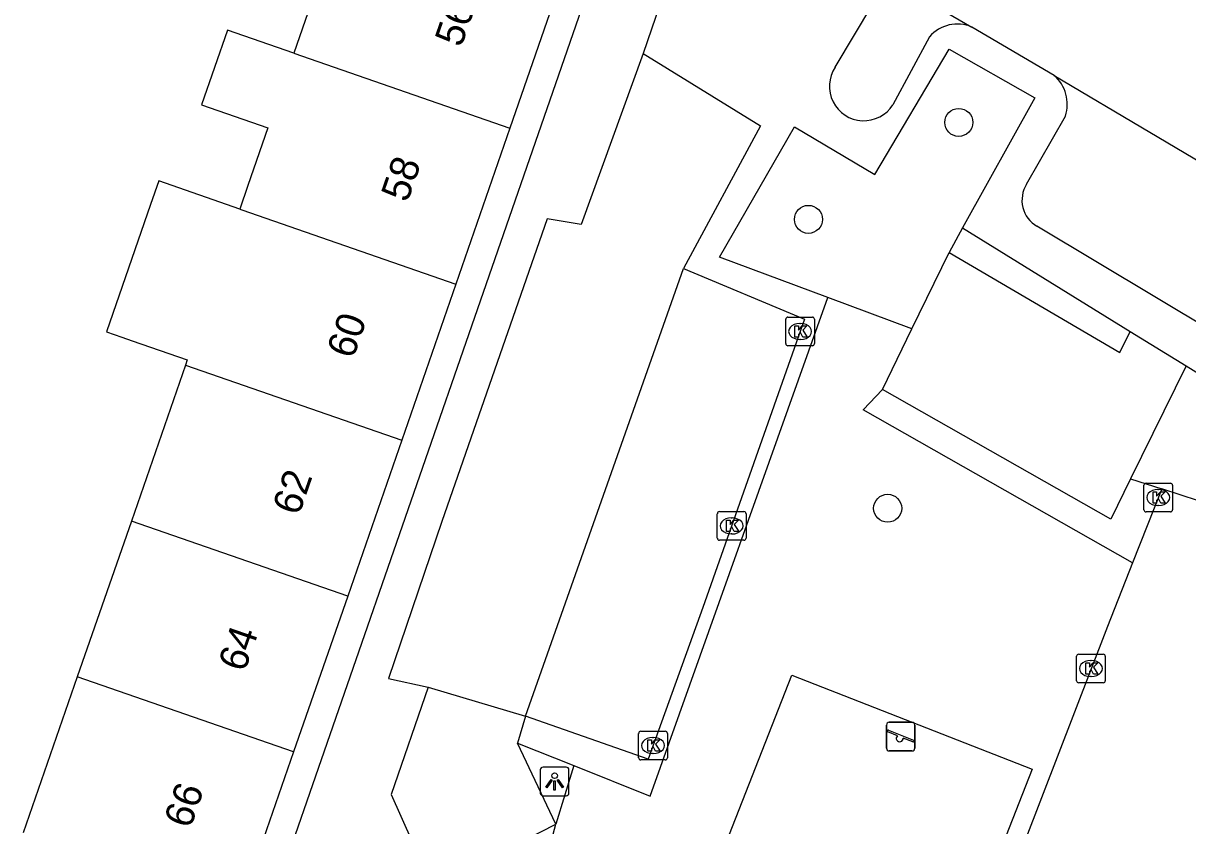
# Model space of a CAD drawing. Extents: x 160356 to 161355, y 381727 to 382845.
# Drawn here: x 160655.36 to 160695.98, y 382194.89 to 382222.9 of the extents above; entities that cross this region are included whole.
import ezdxf

# ---------------------------------------------------------------- set-up
doc = ezdxf.new("R2010")
doc.units = 0
for name, color, linetype in [('IMGEO_Boom', 7, 'Continuous'), ('IMGEO_Groenvoorziening', 7, 'Continuous'), ('IMGEO_Kolk', 7, 'Continuous'), ('IMGEO_Lichtpunt', 7, 'Continuous'), ('IMGEO_Pand', 7, 'Continuous'), ('IMGEO_Pand_nummerreeks', 7, 'Continuous'), ('IMGEO_Parkeervlak_open', 7, 'Continuous'), ('IMGEO_Rijbaan_lokaal_open', 7, 'Continuous'), ('IMGEO_Speelvoorziening', 7, 'Continuous'), ('IMGEO_Voetpad_open', 7, 'Continuous'), ('IMGEO_Woonerf_open', 7, 'Continuous')]:
    doc.layers.add(name, color=color, linetype=linetype)

msp = doc.modelspace()

# ---------------------------------------------------------------- linework, layer by layer
at = {"layer": 'IMGEO_Boom'}
for centre in [(160687.997, 382219.437), (160682.753, 382216.053), (160685.517, 382205.97)]:
    msp.add_circle(centre, 0.489, dxfattribs=at)
at = {"layer": 'IMGEO_Groenvoorziening'}
for points in [[(160688.128, 382215.76), (160687.663, 382214.902)], [(160686.362, 382212.23), (160687.663, 382214.902)], [(160687.663, 382214.902), (160693.611, 382211.408), (160693.977, 382212.143)], [(160686.362, 382212.23), (160683.428, 382213.325)], [(160685.334, 382210.118), (160686.362, 382212.23)], [(160695.928, 382210.937), (160693.993, 382206.995)], [(160694.059, 382204.062), (160684.663, 382209.401), (160685.334, 382210.118)], [(160693.993, 382206.995), (160693.304, 382205.592), (160685.334, 382210.118)], [(160693.993, 382206.995), (160695.075, 382206.646)], [(160690.554, 382196.858), (160682.17, 382175.469), (160673.791, 382178.754), (160682.175, 382200.143), (160690.554, 382196.858)], [(160674.564, 382196.99), (160673.941, 382194.938)]]:
    msp.add_lwpolyline(points, dxfattribs=at)
at = {"layer": 'IMGEO_Kolk'}
for p, q in [((160681.963, 382211.716), (160681.963, 382212.568)), ((160682.038, 382212.642), (160682.89, 382212.642)), ((160682.451, 382212.422), (160682.476, 382212.422)), ((160682.964, 382212.568), (160682.964, 382211.716)), ((160682.89, 382211.642), (160682.038, 382211.642)), ((160682.474, 382211.862), (160682.449, 382211.862)), ((160694.455, 382205.918), (160694.455, 382206.77)), ((160694.53, 382206.844), (160695.382, 382206.844)), ((160695.456, 382206.77), (160695.456, 382205.918)), ((160694.943, 382206.624), (160694.968, 382206.624)), ((160694.966, 382206.064), (160694.941, 382206.064)), ((160679.575, 382204.927), (160679.575, 382205.779)), ((160679.65, 382205.853), (160680.502, 382205.853)), ((160680.063, 382205.633), (160680.088, 382205.633)), ((160680.576, 382205.779), (160680.576, 382204.927)), ((160695.382, 382205.844), (160694.53, 382205.844)), ((160680.502, 382204.853), (160679.65, 382204.853)), ((160680.086, 382205.073), (160680.061, 382205.073)), ((160692.108, 382199.951), (160692.108, 382200.803)), ((160692.183, 382200.877), (160693.035, 382200.877)), ((160692.596, 382200.657), (160692.621, 382200.657)), ((160693.109, 382200.803), (160693.109, 382199.951)), ((160693.035, 382199.877), (160692.183, 382199.877)), ((160692.619, 382200.097), (160692.594, 382200.097)), ((160676.906, 382198.188), (160677.758, 382198.188)), ((160676.831, 382197.262), (160676.831, 382198.114)), ((160677.319, 382197.968), (160677.344, 382197.968)), ((160677.832, 382198.114), (160677.832, 382197.262)), ((160677.342, 382197.408), (160677.317, 382197.408)), ((160677.758, 382197.188), (160676.906, 382197.188))]:
    msp.add_line(p, q, dxfattribs=at)
for points in [[(160681.963, 382211.716), (160681.963, 382212.568)], [(160682.038, 382212.642), (160682.89, 382212.642)], [(160682.964, 382212.568), (160682.964, 382211.716)], [(160682.284, 382212.342), (160682.407, 382212.342), (160682.407, 382212.191), (160682.537, 382212.342), (160682.701, 382212.342), (160682.555, 382212.191), (160682.708, 382211.942), (160682.556, 382211.942), (160682.471, 382212.106), (160682.407, 382212.039), (160682.407, 382211.942), (160682.284, 382211.942), (160682.284, 382212.342)], [(160682.89, 382211.642), (160682.038, 382211.642)], [(160694.455, 382205.918), (160694.455, 382206.77)], [(160694.53, 382206.844), (160695.382, 382206.844)], [(160695.456, 382206.77), (160695.456, 382205.918)], [(160694.776, 382206.544), (160694.899, 382206.544), (160694.899, 382206.393), (160695.029, 382206.544), (160695.193, 382206.544), (160695.047, 382206.393), (160695.2, 382206.144), (160695.048, 382206.144), (160694.963, 382206.308), (160694.899, 382206.241), (160694.899, 382206.144), (160694.776, 382206.144), (160694.776, 382206.544)], [(160679.575, 382204.927), (160679.575, 382205.779)], [(160679.65, 382205.853), (160680.502, 382205.853)], [(160679.896, 382205.553), (160680.019, 382205.553), (160680.019, 382205.402), (160680.149, 382205.553), (160680.313, 382205.553), (160680.167, 382205.402), (160680.32, 382205.153), (160680.168, 382205.153), (160680.083, 382205.317), (160680.019, 382205.25), (160680.019, 382205.153), (160679.896, 382205.153), (160679.896, 382205.553)], [(160680.576, 382205.779), (160680.576, 382204.927)], [(160695.382, 382205.844), (160694.53, 382205.844)], [(160680.502, 382204.853), (160679.65, 382204.853)], [(160692.108, 382199.951), (160692.108, 382200.803)], [(160692.183, 382200.877), (160693.035, 382200.877)], [(160693.109, 382200.803), (160693.109, 382199.951)], [(160692.429, 382200.577), (160692.552, 382200.577), (160692.552, 382200.426), (160692.682, 382200.577), (160692.846, 382200.577), (160692.7, 382200.426), (160692.853, 382200.177), (160692.701, 382200.177), (160692.616, 382200.341), (160692.552, 382200.274), (160692.552, 382200.177), (160692.429, 382200.177), (160692.429, 382200.577)], [(160693.035, 382199.877), (160692.183, 382199.877)], [(160676.906, 382198.188), (160677.758, 382198.188)], [(160676.831, 382197.262), (160676.831, 382198.114)], [(160677.152, 382197.888), (160677.275, 382197.888), (160677.275, 382197.737), (160677.405, 382197.888), (160677.569, 382197.888), (160677.423, 382197.737), (160677.576, 382197.488), (160677.424, 382197.488), (160677.339, 382197.652), (160677.275, 382197.585), (160677.275, 382197.488), (160677.152, 382197.488), (160677.152, 382197.888)], [(160677.832, 382198.114), (160677.832, 382197.262)], [(160677.758, 382197.188), (160676.906, 382197.188)]]:
    msp.add_lwpolyline(points, dxfattribs=at)
for centre, start, end in [((160682.04, 382212.566), 91.552, 178.448), ((160682.04, 382212.566), 91.552, 178.448), ((160682.888, 382212.566), 1.552, 88.448), ((160682.888, 382212.566), 1.552, 88.448), ((160682.04, 382211.718), 181.552, 268.448), ((160682.04, 382211.718), 181.552, 268.448), ((160682.888, 382211.718), 271.552, 358.448), ((160682.888, 382211.718), 271.552, 358.448), ((160694.532, 382206.768), 91.552, 178.448), ((160694.532, 382206.768), 91.552, 178.448), ((160695.38, 382206.768), 1.552, 88.448), ((160695.38, 382206.768), 1.552, 88.448), ((160694.532, 382205.92), 181.552, 268.448), ((160694.532, 382205.92), 181.552, 268.448), ((160695.38, 382205.92), 271.552, 358.448), ((160695.38, 382205.92), 271.552, 358.448), ((160679.652, 382205.777), 91.552, 178.448), ((160679.652, 382205.777), 91.552, 178.448), ((160680.5, 382205.777), 1.552, 88.448), ((160680.5, 382205.777), 1.552, 88.448), ((160679.652, 382204.929), 181.552, 268.448), ((160679.652, 382204.929), 181.552, 268.448), ((160680.5, 382204.929), 271.552, 358.448), ((160680.5, 382204.929), 271.552, 358.448), ((160692.185, 382200.801), 91.552, 178.448), ((160692.185, 382200.801), 91.552, 178.448), ((160693.033, 382200.801), 1.552, 88.448), ((160693.033, 382200.801), 1.552, 88.448), ((160692.185, 382199.953), 181.552, 268.448), ((160692.185, 382199.953), 181.552, 268.448), ((160693.033, 382199.953), 271.552, 358.448), ((160693.033, 382199.953), 271.552, 358.448), ((160676.908, 382198.112), 91.552, 178.448), ((160676.908, 382198.112), 91.552, 178.448), ((160677.756, 382198.112), 1.552, 88.448), ((160677.756, 382198.112), 1.552, 88.448), ((160676.908, 382197.264), 181.552, 268.448), ((160676.908, 382197.264), 181.552, 268.448), ((160677.756, 382197.264), 271.552, 358.448), ((160677.756, 382197.264), 271.552, 358.448)]:
    msp.add_arc(centre, 0.0765, start, end, dxfattribs=at)
for centre, major_axis, ratio, start_param, end_param in [((160682.45, 382212.142), (-0.387, 0.002), 0.722429, 4.712389, 7.853982), ((160682.475, 382212.142), (-0.39, 0.002), 0.717154, 1.570796, 4.712389), ((160694.942, 382206.344), (-0.387, 0.002), 0.722429, 4.712389, 7.853982), ((160694.967, 382206.344), (-0.39, 0.002), 0.717154, 1.570796, 4.712389), ((160680.062, 382205.353), (-0.387, 0.002), 0.722429, 4.712389, 7.853982), ((160680.087, 382205.353), (-0.39, 0.002), 0.717154, 1.570796, 4.712389), ((160692.595, 382200.377), (-0.387, 0.002), 0.722429, 4.712389, 7.853982), ((160692.62, 382200.377), (-0.39, 0.002), 0.717154, 1.570796, 4.712389), ((160677.318, 382197.688), (-0.387, 0.002), 0.722429, 4.712389, 7.853982), ((160677.343, 382197.688), (-0.39, 0.002), 0.717154, 1.570796, 4.712389)]:
    msp.add_ellipse(centre, major_axis=major_axis, ratio=ratio, start_param=start_param, end_param=end_param, dxfattribs=at)
at = {"layer": 'IMGEO_Lichtpunt'}
for p, q in [((160673.401, 382196.838), (160673.401, 382196.031)), ((160673.401, 382196.838), (160673.401, 382196.031)), ((160674.303, 382196.933), (160673.495, 382196.933)), ((160674.303, 382196.933), (160673.495, 382196.933)), ((160674.397, 382196.031), (160674.397, 382196.838)), ((160674.397, 382196.031), (160674.397, 382196.838)), ((160673.495, 382195.937), (160674.303, 382195.937)), ((160673.495, 382195.937), (160674.303, 382195.937))]:
    msp.add_line(p, q, dxfattribs=at)
for points in [[(160673.775, 382196.502), (160673.814, 382196.474), (160673.626, 382196.212), (160673.588, 382196.239), (160673.775, 382196.502)], [(160673.877, 382196.454), (160673.924, 382196.454), (160673.924, 382196.132), (160673.877, 382196.132), (160673.877, 382196.454)], [(160673.987, 382196.474), (160674.025, 382196.501), (160674.212, 382196.239), (160674.173, 382196.211), (160673.987, 382196.474)]]:
    msp.add_lwpolyline(points, dxfattribs=at)
msp.add_circle((160673.9, 382196.636), 0.0994, dxfattribs=at)
for centre, start, end in [((160673.495, 382196.838), 90, 180), ((160673.495, 382196.838), 90, 180), ((160674.303, 382196.838), 0, 90), ((160674.303, 382196.838), 0, 90), ((160673.495, 382196.031), 180, 270), ((160673.495, 382196.031), 180, 270), ((160674.303, 382196.031), 270, 0), ((160674.303, 382196.031), 270, 360)]:
    msp.add_arc(centre, 0.0946, start, end, dxfattribs=at)
at = {"layer": 'IMGEO_Pand'}
for points in [[(160666.688, 382227.301), (160664.802, 382221.856)], [(160674.225, 382224.686), (160672.339, 382219.241)], [(160664.802, 382221.856), (160662.488, 382222.659), (160661.585, 382220.055), (160663.9, 382219.251), (160663.2, 382217.232), (160662.916, 382216.412)], [(160664.802, 382221.856), (160672.339, 382219.241)], [(160672.339, 382219.241), (160670.454, 382213.797)], [(160662.916, 382216.412), (160660.088, 382217.393), (160659.802, 382216.569), (160658.262, 382212.131), (160658.805, 382211.943), (160659.168, 382211.817), (160661.085, 382211.153), (160661.021, 382210.969)], [(160662.916, 382216.412), (160662.985, 382216.388), (160670.454, 382213.797)], [(160670.454, 382213.797), (160668.568, 382208.352)], [(160661.021, 382210.969), (160659.136, 382205.525)], [(160661.021, 382210.969), (160668.568, 382208.352)], [(160668.568, 382208.352), (160666.682, 382202.907)], [(160659.136, 382205.525), (160657.25, 382200.081)], [(160666.682, 382202.907), (160659.136, 382205.525)], [(160666.682, 382202.907), (160664.796, 382197.463)], [(160657.25, 382200.081), (160655.365, 382194.637)], [(160664.796, 382197.463), (160657.25, 382200.081)], [(160664.796, 382197.463), (160662.911, 382192.019)]]:
    msp.add_lwpolyline(points, dxfattribs=at)
at = {"layer": 'IMGEO_Parkeervlak_open'}
for points in [[(160683.69, 382221.366), (160685.004, 382223.565)], [(160686.976, 382222.424), (160685.702, 382220.055)], [(160690.363, 382217.28), (160691.718, 382219.659)], [(160696.948, 382212.077), (160690.724, 382215.81)], [(160678.398, 382214.339), (160682.616, 382212.575), (160679.072, 382202.502), (160677.16, 382197.218), (160672.887, 382198.717)], [(160672.887, 382198.717), (160678.398, 382214.339)]]:
    msp.add_lwpolyline(points, dxfattribs=at)
for centre, radius, start, end in [((160687.948, 382221.589), 1.282, 66.5767, 139.3391), ((160684.687, 382220.697), 1.201, 146.156, 327.6682), ((160690.425, 382220.067), 1.356, 342.5035, 48.2865), ((160691.258, 382216.721), 1.056, 148.0021, 239.593)]:
    msp.add_arc(centre, radius, start, end, dxfattribs=at)
at = {"layer": 'IMGEO_Rijbaan_lokaal_open'}
for points in [[(160684.833, 382224.862), (160688.458, 382222.765)], [(160691.327, 382221.079), (160688.458, 382222.765)], [(160691.327, 382221.079), (160701.332, 382215.14)]]:
    msp.add_lwpolyline(points, dxfattribs=at)
at = {"layer": 'IMGEO_Speelvoorziening'}
for p, q in [((160685.475, 382197.601), (160685.475, 382198.401)), ((160685.475, 382198.401), (160685.475, 382197.601)), ((160685.544, 382198.226), (160686.42, 382197.873)), ((160685.575, 382198.501), (160686.365, 382198.501)), ((160686.365, 382198.501), (160685.575, 382198.501)), ((160686.465, 382198.401), (160686.465, 382197.601)), ((160686.465, 382197.601), (160686.465, 382198.401)), ((160685.858, 382198.029), (160685.519, 382198.166)), ((160686.396, 382197.813), (160686.056, 382197.95)), ((160686.365, 382197.501), (160685.575, 382197.501)), ((160685.575, 382197.501), (160686.365, 382197.501))]:
    msp.add_line(p, q, dxfattribs=at)
for centre, radius, start, end in [((160685.575, 382198.401), 0.1, 90, 180), ((160685.575, 382198.401), 0.1, 90, 180), ((160685.532, 382198.196), 0.0327, 68.078, 248.078), ((160686.365, 382198.401), 0.1, 0, 90), ((160686.365, 382198.401), 0.1, 360, 90), ((160685.937, 382197.939), 0.12, 130.9928, 5.1632), ((160686.408, 382197.843), 0.0327, 248.078, 68.078), ((160685.575, 382197.601), 0.1, 180, 270), ((160685.575, 382197.601), 0.1, 180, 270), ((160686.365, 382197.601), 0.1, 270, 0), ((160686.365, 382197.601), 0.1, 270, 0)]:
    msp.add_arc(centre, radius, start, end, dxfattribs=at)
at = {"layer": 'IMGEO_Voetpad_open'}
for points in [[(160678.979, 382235.356), (160656.273, 382169.8)], [(160679.01, 382227.764), (160676.985, 382221.847)], [(160676.985, 382221.847), (160674.829, 382215.869), (160673.64, 382216.076), (160669.967, 382205.508), (160668.101, 382200.032), (160669.486, 382199.728)], [(160669.486, 382199.728), (160668.197, 382195.976), (160669.634, 382192.745)]]:
    msp.add_lwpolyline(points, dxfattribs=at)
at = {"layer": 'IMGEO_Woonerf_open'}
for points in [[(160676.985, 382221.847), (160681.078, 382219.315), (160678.398, 382214.339)], [(160683.428, 382213.325), (160679.646, 382214.737), (160682.266, 382219.281), (160685.07, 382217.616), (160687.665, 382221.994), (160690.647, 382220.291), (160688.128, 382215.76)], [(160688.128, 382215.76), (160693.977, 382212.143)], [(160674.564, 382196.99), (160677.237, 382195.926), (160683.428, 382213.325)], [(160693.977, 382212.143), (160695.928, 382210.937)], [(160695.928, 382210.937), (160698.411, 382209.402)], [(160698.411, 382209.402), (160697, 382206.025), (160695.075, 382206.646)], [(160695.075, 382206.646), (160694.059, 382204.062)], [(160694.059, 382204.062), (160693.185, 382201.839), (160689.732, 382192.872)], [(160669.486, 382199.728), (160672.887, 382198.717)], [(160672.887, 382198.717), (160672.61, 382197.767)], [(160672.61, 382197.767), (160674.564, 382196.99)], [(160673.941, 382194.938), (160672.61, 382197.767)], [(160667.606, 382176.272), (160673.693, 382194.029), (160673.941, 382194.938)], [(160669.634, 382192.745), (160673.941, 382194.938)]]:
    msp.add_lwpolyline(points, dxfattribs=at)

# ---------------------------------------------------------------- texts
at = {"layer": 'IMGEO_Pand_nummerreeks'}
for s, rotation, p in [('56', 70.8957, (160670.638, 382222.026)), ('58', 70.8978, (160668.763, 382216.613)), ('60', 70.8978, (160666.87, 382211.15)), ('62', 70.8957, (160664.976, 382205.68)), ('64', 70.8957, (160663.085, 382200.219)), ('66', 70.8957, (160661.192, 382194.756))]:
    msp.add_text(s, height=1, rotation=rotation, dxfattribs=at).set_placement(p)

doc.saveas('drawing.dxf')
